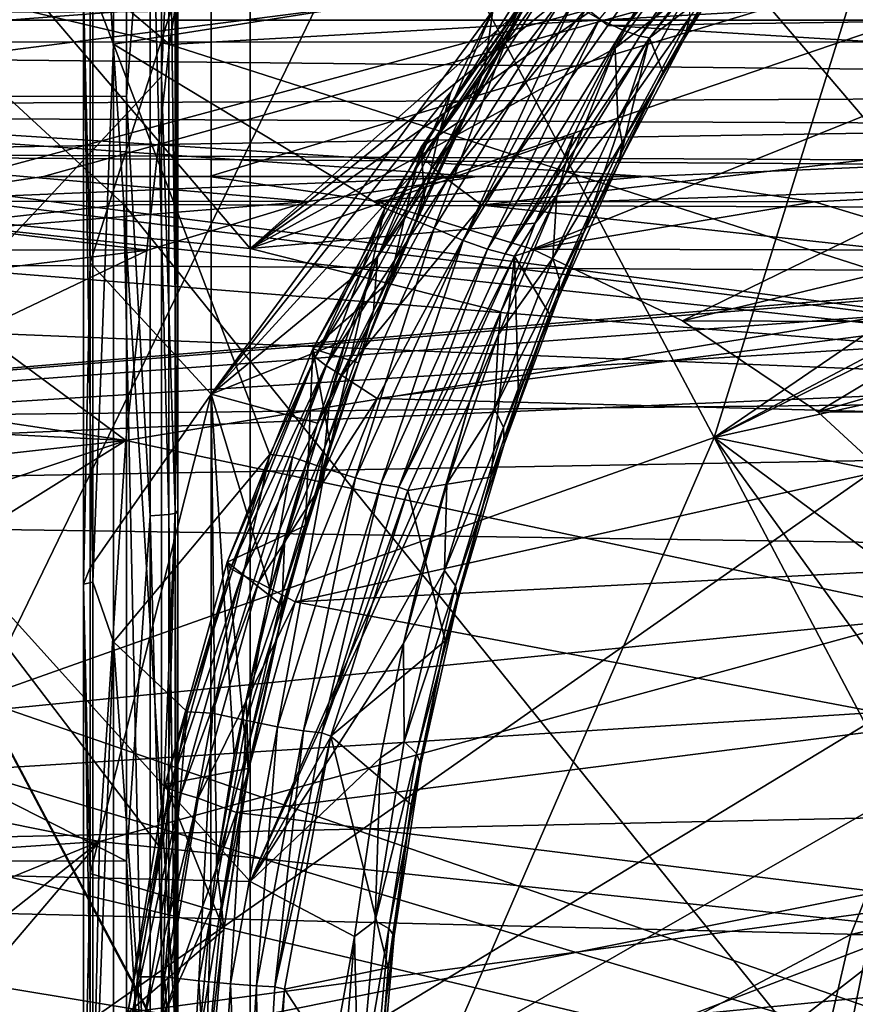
# Model space of a CAD drawing. Header units: metres. Extents: x -150 to 146, y -127 to 82.
# Tile 250 of 382: x 133.03 to 134.66, y 0.47 to 2.4. Entities that reach past the tile are written whole.
import ezdxf

# ---------------------------------------------------------------- set-up
doc = ezdxf.new("R2010")
doc.units = ezdxf.units.M
doc.layers.add('solid_ELLA_AP_WANNE_SW0001', color=7, linetype='CONTINUOUS')

msp = doc.modelspace()

# ---------------------------------------------------------------- linework, layer by layer
at = {"layer": 'solid_ELLA_AP_WANNE_SW0001'}
for points in [[(131.434616, 3.697366, 21.343824), (133.096268, 4.063684, 20.210827), (133.229965, 2.038645, 20.421442)], [(133.096268, 4.063684, 20.210827), (134.695877, 4.053926, 18.993496), (134.829865, 2.03381, 19.204546)], [(133.229965, 2.038645, 20.421442), (133.096268, 4.063684, 20.210827), (134.829865, 2.03381, 19.204546)], [(132.264755, 2.370096, -17.828554), (131.562576, 3.695114, -18.151047), (133.129791, 3.954199, -16.801424)], [(132.264755, 2.370096, -17.828554), (133.129791, 3.954199, -16.801424), (133.765945, 2.753757, -16.449776)], [(129.853088, 3.858704, 22.674004), (129.853088, 1.936225, 22.918356), (143.680511, 3.711792, 22.698515)], [(130.281006, 3.742246, 16.565437), (133.235184, 3.730802, 16.515158), (130.281006, 2.257224, 16.832203)], [(130.281006, 2.257224, 16.832203), (133.235184, 3.730802, 16.515158), (133.235184, 2.250325, 16.781101)], [(133.281891, 2.847099, 16.701038), (133.235184, 2.250325, 16.781101), (133.235184, 3.730802, 16.515158)], [(129.853088, 1.936225, 22.918356), (143.680511, 1.86187, 22.924517), (143.680511, 3.711792, 22.698515)], [(131.545151, 1.853793, 21.517935), (131.434616, 3.697366, 21.343824), (133.229965, 2.038645, 20.421442)], [(133.319977, 2.35221, -20.324377), (131.784515, 3.652498, -21.143141), (131.64502, 2.749686, -21.362877)], [(133.319977, 2.35221, -20.324377), (133.439011, 3.11209, -20.136883), (131.784515, 3.652498, -21.143141)], [(132.015564, 2.840311, 17.958), (132.667877, 1.609395, 17.58305), (133.303772, 3.624611, 16.717237)], [(132.667877, 1.609395, 17.58305), (133.303772, 2.289764, 16.951723), (133.303772, 3.624611, 16.717237)], [(133.33075, 2.867922, 16.823189), (133.303772, 3.624611, 16.717237), (133.303772, 2.289764, 16.951723)], [(133.209961, 3.501544, -11.757938), (133.209961, 2.352619, -12.040561), (133.169708, 2.45869, -12.002542)], [(134.026596, 2.482006, -12.029112), (133.209961, 2.352619, -12.040561), (133.209961, 3.501544, -11.757938)], [(134.386536, 1.582664, -15.988468), (133.765945, 2.753757, -16.449776), (134.971588, 3.461961, -15.051627)], [(134.386536, 1.582664, -15.988468), (134.971588, 3.461961, -15.051627), (135.544739, 2.37345, -14.59583)], [(133.4776, 1.952715, -13.979108), (132.246765, 3.395717, -14.981958), (132.246765, 2.076264, -15.221008)], [(133.4776, 1.952715, -13.979108), (133.4776, 3.177423, -13.752546), (132.246765, 3.395717, -14.981958)], [(129.853088, 2.465188, -22.867506), (136.109146, 3.355218, -22.753956), (136.04567, 1.661053, -22.939941)], [(132.747726, 2.045075, -8.622144), (129.74968, 3.019503, -8.517437), (137.345688, 3.284823, -8.782707)], [(133.072754, 2.093714, -8.633493), (132.747726, 2.045075, -8.622144), (137.345688, 3.284823, -8.782707)], [(133.397171, 2.093745, -8.644823), (133.072754, 2.093714, -8.633493), (137.345688, 3.284823, -8.782707)], [(133.722153, 2.045167, -8.656171), (133.397171, 2.093745, -8.644823), (137.345688, 3.284823, -8.782707)], [(134.031174, 1.95116, -8.666963), (133.722153, 2.045167, -8.656171), (137.345688, 3.284823, -8.782707)], [(134.324738, 1.810911, -8.677214), (134.031174, 1.95116, -8.666963), (137.345688, 3.284823, -8.782707)], [(134.589722, 1.632701, -8.686467), (134.324738, 1.810911, -8.677214), (137.345688, 3.284823, -8.782707)], [(134.825165, 1.415916, -8.69469), (134.589722, 1.632701, -8.686467), (137.345688, 3.284823, -8.782707)], [(134.485519, 2.843985, -12.600792), (133.4776, 3.177423, -13.752546), (133.4776, 1.952715, -13.979108)], [(134.981201, 2.447114, -19.029825), (133.439011, 3.11209, -20.136883), (133.319977, 2.35221, -20.324377)], [(133.33075, 1.439087, 17.005106), (133.33075, 2.867922, 16.823189), (133.303772, 2.289764, 16.951723)], [(133.336044, 2.859886, 16.776051), (133.336044, 1.435054, 16.95746), (133.318405, 2.852365, 16.73193)], [(133.336044, 2.859886, 16.776051), (133.33075, 2.867922, 16.823189), (133.33075, 1.439087, 17.005106)], [(133.336044, 2.859886, 16.776051), (133.33075, 1.439087, 17.005106), (133.336044, 1.435054, 16.95746)], [(133.281891, 2.847099, 16.701038), (133.281891, 1.428638, 16.881638), (133.235184, 2.250325, 16.781101)], [(133.318405, 2.852365, 16.73193), (133.318405, 1.43128, 16.912863), (133.281891, 2.847099, 16.701038)], [(133.318405, 1.43128, 16.912863), (133.281891, 1.428638, 16.881638), (133.281891, 2.847099, 16.701038)], [(133.336044, 1.435054, 16.95746), (133.318405, 1.43128, 16.912863), (133.318405, 2.852365, 16.73193)], [(134.380051, 2.680421, -12.773605), (134.485519, 2.843985, -12.600792), (133.4776, 1.952715, -13.979108)], [(129.749863, 2.152398, 7.751781), (137.945999, 2.776577, 7.811325), (129.749847, 2.827663, 7.472099)], [(134.207596, 2.380337, -12.152621), (134.162247, 2.402077, -12.098369), (134.488693, 2.7946, -12.020749)], [(134.207596, 2.380337, -12.152621), (134.488693, 2.7946, -12.020749), (134.521759, 2.773902, -12.064518)], [(129.749863, 2.152398, 7.751781), (137.915054, 2.10947, 8.067254), (137.945999, 2.776577, 7.811325)], [(134.521759, 2.773902, -12.064518), (134.240967, 2.368768, -12.215384), (134.207596, 2.380337, -12.152621)], [(134.555832, 2.757611, -12.132016), (134.240967, 2.368768, -12.215384), (134.521759, 2.773902, -12.064518)], [(133.23439, 1.576813, -20.459192), (131.64502, 2.749686, -21.362877), (131.547623, 1.829788, -21.518869)], [(133.23439, 1.576813, -20.459192), (133.319977, 2.35221, -20.324377), (131.64502, 2.749686, -21.362877)], [(132.95192, 1.073385, -17.382395), (132.264755, 2.370096, -17.828554), (133.765945, 2.753757, -16.449776)], [(132.95192, 1.073385, -17.382395), (133.765945, 2.753757, -16.449776), (134.386536, 1.582664, -15.988468)], [(134.259918, 2.365637, -12.280781), (134.240967, 2.368768, -12.215384), (134.555832, 2.757611, -12.132016)], [(134.259918, 2.365637, -12.280781), (134.555832, 2.757611, -12.132016), (134.575195, 2.754449, -12.197409)], [(134.375092, 2.452756, -12.555385), (134.259918, 2.365637, -12.280781), (134.575195, 2.754449, -12.197409)], [(133.164124, 1.924301, -12.017723), (133.401169, 1.667079, -11.750332), (133.401169, 2.664879, -11.564941)], [(133.164124, 2.516111, -11.907887), (133.164124, 1.924301, -12.017723), (133.401169, 2.664879, -11.564941)], [(133.953018, 2.419044, -10.845099), (133.401169, 2.664879, -11.564941), (133.401169, 1.667079, -11.750332)], [(134.282578, 2.51392, -12.931643), (134.380051, 2.680421, -12.773605), (133.4776, 1.952715, -13.979108)], [(134.464798, 2.586766, -12.496981), (134.328354, 2.363393, -12.734009), (134.375092, 2.452756, -12.555385)], [(134.339783, 2.406912, -12.788673), (134.328354, 2.363393, -12.734009), (134.464798, 2.586766, -12.496981)], [(134.337006, 2.542053, -12.851449), (134.282578, 2.51392, -12.931643), (134.192932, 2.345035, -13.07563)], [(134.337006, 2.542053, -12.851449), (134.192932, 2.345035, -13.07563), (134.335663, 2.456555, -12.840404)], [(133.151138, 2.450779, -11.963922), (133.164124, 1.924301, -12.017723), (133.164124, 2.516111, -11.907887)], [(134.192932, 2.345035, -13.07563), (134.282578, 2.51392, -12.931643), (133.4776, 1.952715, -13.979108)], [(133.812622, 2.151028, -10.590143), (134.066467, 2.517638, -10.508804), (133.894531, 2.20575, -10.849988)], [(134.062073, 2.50792, -10.455055), (134.066467, 2.517638, -10.508804), (133.812622, 2.151028, -10.590143)], [(134.062073, 2.50792, -10.455055), (133.812622, 2.151028, -10.590143), (133.81543, 2.131884, -10.505804)], [(134.073547, 2.486944, -10.405836), (134.062073, 2.50792, -10.455055), (133.81543, 2.131884, -10.505804)], [(133.894531, 2.20575, -10.849988), (134.066467, 2.517638, -10.508804), (133.976852, 2.36272, -10.687787)], [(133.937637, 2.306283, -10.864376), (134.012177, 2.421009, -10.679218), (134.056442, 2.515731, -10.634936)], [(133.937637, 2.306283, -10.864376), (134.056442, 2.515731, -10.634936), (133.953018, 2.419044, -10.845099)], [(133.976852, 2.36272, -10.687787), (134.066467, 2.517638, -10.508804), (134.012177, 2.421009, -10.679218)], [(141.452621, 2.355547, 4.364197), (129.550003, 2.35829, 4.36351), (129.550003, 2.499443, 4.35)], [(141.5177, 2.401765, 4.35647), (141.452621, 2.355547, 4.364197), (129.550003, 2.499443, 4.35)], [(141.452621, 2.454566, -5.388501), (129.547379, 2.481908, -5.488863), (129.547379, 2.4, -5.498093)], [(134.026596, 2.482006, -12.029112), (133.741379, 2.031714, -12.108252), (133.209961, 2.352619, -12.040561)], [(133.838028, 1.992335, -12.136217), (133.741379, 2.031714, -12.108252), (134.026596, 2.482006, -12.029112)], [(134.073547, 2.486944, -10.405836), (133.81543, 2.131884, -10.505804), (133.834793, 2.11197, -10.466761)], [(134.099228, 2.457605, -10.36774), (134.073547, 2.486944, -10.405836), (133.834793, 2.11197, -10.466761)], [(134.108612, 2.432378, -12.057847), (133.838028, 1.992335, -12.136217), (134.026596, 2.482006, -12.029112)], [(134.135895, 2.423587, -10.345551), (134.178665, 2.389465, -10.342405), (134.238586, 2.474932, -10.321211)], [(136.293808, 2.419014, -10.297612), (134.238586, 2.474932, -10.321211), (134.178665, 2.389465, -10.342405)], [(141.452621, 2.454566, -5.388501), (129.547379, 2.4, -5.498093), (141.452621, 2.4, -5.394197)], [(130.206863, 2.381775, -22.87612), (129.853088, 2.465188, -22.867506), (136.04567, 1.661053, -22.939941)], [(133.169708, 2.45869, -12.002542), (133.169708, 1.298964, -12.182728), (133.151138, 2.450779, -11.963922)], [(133.151138, 2.450779, -11.963922), (133.151138, 1.294785, -12.143528), (133.164124, 1.924301, -12.017723)], [(133.169708, 1.298964, -12.182728), (133.151138, 1.294785, -12.143528), (133.151138, 2.450779, -11.963922)], [(133.209961, 2.352619, -12.040561), (133.169708, 1.298964, -12.182728), (133.169708, 2.45869, -12.002542)], [(134.099228, 2.457605, -10.36774), (133.834793, 2.11197, -10.466761), (133.864532, 2.087881, -10.43813)], [(134.135895, 2.423587, -10.345551), (134.099228, 2.457605, -10.36774), (133.864532, 2.087881, -10.43813)], [(134.192932, 2.345035, -13.07563), (134.198074, 2.206426, -13.065454), (134.335663, 2.456555, -12.840404)], [(134.335663, 2.456555, -12.840404), (134.198074, 2.206426, -13.065454), (134.339783, 2.406912, -12.788673)], [(134.375092, 2.452756, -12.555385), (134.286407, 2.297799, -12.711325), (134.259918, 2.365637, -12.280781)], [(134.328354, 2.363393, -12.734009), (134.286407, 2.297799, -12.711325), (134.375092, 2.452756, -12.555385)], [(134.890121, 1.848847, -19.173313), (134.981201, 2.447114, -19.029825), (133.319977, 2.35221, -20.324377)], [(134.108612, 2.432378, -12.057847), (133.895096, 1.968094, -12.176131), (133.838028, 1.992335, -12.136217)], [(134.108612, 2.432378, -12.057847), (134.162247, 2.402077, -12.098369), (133.895096, 1.968094, -12.176131)], [(133.870697, 2.259145, -10.999794), (133.953018, 2.419044, -10.845099), (133.401169, 1.667079, -11.750332)], [(133.953018, 2.419044, -10.845099), (133.870697, 2.259145, -10.999794), (133.848099, 2.177873, -11.04599)], [(133.937637, 2.306283, -10.864376), (133.953018, 2.419044, -10.845099), (133.848099, 2.177873, -11.04599)], [(134.135895, 2.423587, -10.345551), (133.864532, 2.087881, -10.43813), (133.931915, 2.037251, -10.421898)], [(133.976852, 2.36272, -10.687787), (134.012177, 2.421009, -10.679218), (133.901596, 2.214927, -10.894689)], [(133.937637, 2.306283, -10.864376), (133.901596, 2.214927, -10.894689), (134.012177, 2.421009, -10.679218)], [(134.135895, 2.423587, -10.345551), (133.931915, 2.037251, -10.421898), (134.178665, 2.389465, -10.342405)], [(135.977875, 2.279217, -10.335101), (136.293808, 2.419014, -10.297612), (134.178665, 2.389465, -10.342405)], [(129.547379, 2.4, -5.498093), (132.979752, 1.807849, -5.468139), (133.277557, 1.949453, -5.465539)], [(129.547379, 2.4, -5.498093), (133.277557, 1.949453, -5.465539), (133.59166, 2.04443, -5.462799)], [(129.547379, 2.4, -5.498093), (133.59166, 2.04443, -5.462799), (133.922516, 2.093649, -5.459911)], [(129.547379, 2.4, -5.498093), (133.922516, 2.093649, -5.459911), (134.252777, 2.093611, -5.457029)], [(141.452621, 2.4, -5.394197), (129.547379, 2.4, -5.498093), (134.252777, 2.093611, -5.457029)], [(133.942886, 1.951026, -12.229948), (133.895096, 1.968094, -12.176131), (134.162247, 2.402077, -12.098369)], [(134.207596, 2.380337, -12.152621), (133.942886, 1.951026, -12.229948), (134.162247, 2.402077, -12.098369)], [(134.198074, 2.206426, -13.065454), (134.206848, 2.160238, -13.011167), (134.339783, 2.406912, -12.788673)], [(134.339783, 2.406912, -12.788673), (134.206848, 2.160238, -13.011167), (134.328354, 2.363393, -12.734009)], [(141.452621, 2.4, -5.394197), (134.252777, 2.093611, -5.457029), (134.583664, 2.044314, -5.454142)], [(141.452621, 2.4, -5.394197), (134.583664, 2.044314, -5.454142), (134.897781, 1.949247, -5.4514)], [(130.54245, 2.251157, -22.889566), (130.206863, 2.381775, -22.87612), (136.04567, 1.661053, -22.939941)], [(135.977875, 2.279217, -10.335101), (134.178665, 2.389465, -10.342405), (133.931915, 2.037251, -10.421898)], [(134.207596, 2.380337, -12.152621), (133.977554, 1.942381, -12.292477), (133.942886, 1.951026, -12.229948)], [(134.207596, 2.380337, -12.152621), (134.240967, 2.368768, -12.215384), (133.977554, 1.942381, -12.292477)], [(135.42395, 2.130533, -14.777455), (134.386536, 1.582664, -15.988468), (135.544739, 2.37345, -14.59583)], [(129.550003, 2.35829, 4.36351), (141.452621, 2.355547, 4.364197), (138.599472, 2.263044, 4.389096)], [(129.550003, 2.35829, 4.36351), (138.599472, 2.263044, 4.389096), (129.550003, 2.22222, 4.403337)], [(133.894531, 2.20575, -10.849988), (133.976852, 2.36272, -10.687787), (133.901596, 2.214927, -10.894689)], [(134.259918, 2.365637, -12.280781), (133.977554, 1.942381, -12.292477), (134.240967, 2.368768, -12.215384)], [(134.259918, 2.365637, -12.280781), (133.995468, 1.937628, -12.358246), (133.977554, 1.942381, -12.292477)], [(134.131058, 1.982888, -12.980704), (133.995468, 1.937628, -12.358246), (134.259918, 2.365637, -12.280781)], [(134.205124, 2.140994, -12.852851), (134.131058, 1.982888, -12.980704), (134.259918, 2.365637, -12.280781)], [(134.328354, 2.363393, -12.734009), (134.199799, 2.119347, -12.9538), (134.286407, 2.297799, -12.711325)], [(134.206848, 2.160238, -13.011167), (134.199799, 2.119347, -12.9538), (134.328354, 2.363393, -12.734009)], [(134.286407, 2.297799, -12.711325), (134.205124, 2.140994, -12.852851), (134.259918, 2.365637, -12.280781)], [(133.209961, 2.352619, -12.040561), (133.209961, 1.181811, -12.211193), (133.169708, 1.298964, -12.182728)], [(133.516251, 1.549252, -12.175424), (133.209961, 1.181811, -12.211193), (133.209961, 2.352619, -12.040561)], [(133.741379, 2.031714, -12.108252), (133.516251, 1.549252, -12.175424), (133.209961, 2.352619, -12.040561)], [(134.890121, 1.848847, -19.173313), (133.319977, 2.35221, -20.324377), (133.23439, 1.576813, -20.459192)], [(134.110916, 2.174274, -13.206241), (134.192932, 2.345035, -13.07563), (133.4776, 1.952715, -13.979108)], [(134.192932, 2.345035, -13.07563), (134.110916, 2.174274, -13.206241), (134.078415, 2.05697, -13.263132)], [(134.192932, 2.345035, -13.07563), (134.078415, 2.05697, -13.263132), (134.198074, 2.206426, -13.065454)], [(133.824692, 2.077987, -11.078466), (133.901596, 2.214927, -10.894689), (133.937637, 2.306283, -10.864376)], [(133.824692, 2.077987, -11.078466), (133.937637, 2.306283, -10.864376), (133.848099, 2.177873, -11.04599)], [(134.199799, 2.119347, -12.9538), (134.205124, 2.140994, -12.852851), (134.286407, 2.297799, -12.711325)], [(132.667877, 1.609395, 17.58305), (133.303772, 0.775004, 17.088108), (133.303772, 2.289764, 16.951723)], [(133.33075, 1.439087, 17.005106), (133.303772, 2.289764, 16.951723), (133.303772, 0.775004, 17.088108)], [(135.682663, 2.097249, -10.378815), (135.977875, 2.279217, -10.335101), (133.931915, 2.037251, -10.421898)], [(129.550003, 2.22222, 4.403337), (138.599472, 2.263044, 4.389096), (135.663727, 2.194421, 4.414716)], [(130.281006, 2.257224, 16.832203), (133.235184, 2.250325, 16.781101), (133.235184, 0.752087, 16.914598)], [(130.281006, 2.257224, 16.832203), (133.235184, 0.752087, 16.914598), (130.281006, 0.754213, 16.966122)], [(133.795425, 2.097912, -11.139681), (133.870697, 2.259145, -10.999794), (133.401169, 1.667079, -11.750332)], [(133.848099, 2.177873, -11.04599), (133.870697, 2.259145, -10.999794), (133.795425, 2.097912, -11.139681)], [(130.853592, 2.076499, -22.90617), (130.54245, 2.251157, -22.889566), (136.04567, 1.661053, -22.939941)], [(133.281891, 1.428638, 16.881638), (133.235184, 0.752087, 16.914598), (133.235184, 2.250325, 16.781101)], [(129.550003, 2.22222, 4.403337), (135.663727, 2.194421, 4.414716), (129.549347, 2.096067, 4.468075)], [(133.819366, 2.047436, -10.996264), (133.901596, 2.214927, -10.894689), (133.796936, 1.991593, -11.095181)], [(133.824692, 2.077987, -11.078466), (133.796936, 1.991593, -11.095181), (133.901596, 2.214927, -10.894689)], [(133.812622, 2.151028, -10.590143), (133.894531, 2.20575, -10.849988), (133.819366, 2.047436, -10.996264)], [(133.819366, 2.047436, -10.996264), (133.894531, 2.20575, -10.849988), (133.901596, 2.214927, -10.894689)], [(134.198074, 2.206426, -13.065454), (134.070831, 1.93369, -13.27033), (134.206848, 2.160238, -13.011167)], [(134.078415, 2.05697, -13.263132), (134.070831, 1.93369, -13.27033), (134.198074, 2.206426, -13.065454)], [(135.663727, 2.194421, 4.414716), (134.927994, 1.168254, 4.421136), (129.549347, -2.096067, 4.468075)], [(129.549347, 2.096067, 4.468075), (135.663727, 2.194421, 4.414716), (129.549347, -2.096067, 4.468075)], [(134.036346, 2.002086, -13.324109), (134.110916, 2.174274, -13.206241), (133.4776, 1.952715, -13.979108)], [(133.848099, 2.177873, -11.04599), (133.795425, 2.097912, -11.139681), (133.726974, 1.935784, -11.26561)], [(133.824692, 2.077987, -11.078466), (133.848099, 2.177873, -11.04599), (133.726974, 1.935784, -11.26561)], [(134.078415, 2.05697, -13.263132), (134.110916, 2.174274, -13.206241), (134.036346, 2.002086, -13.324109)], [(129.749847, 1.450099, 7.954088), (137.608948, 2.097749, 8.059732), (129.749863, 2.152398, 7.751781)], [(129.749863, 2.152398, 7.751781), (137.608948, 2.097749, 8.059732), (137.915054, 2.10947, 8.067254)], [(133.60054, 1.756209, -10.662588), (133.812622, 2.151028, -10.590143), (133.751205, 1.888353, -11.12752)], [(133.81543, 2.131884, -10.505804), (133.812622, 2.151028, -10.590143), (133.60054, 1.756209, -10.662588)], [(133.812622, 2.151028, -10.590143), (133.819366, 2.047436, -10.996264), (133.751205, 1.888353, -11.12752)], [(134.070831, 1.93369, -13.27033), (134.084106, 1.891841, -13.213501), (134.206848, 2.160238, -13.011167)], [(134.206848, 2.160238, -13.011167), (134.084106, 1.891841, -13.213501), (134.199799, 2.119347, -12.9538)], [(133.81543, 2.131884, -10.505804), (133.60054, 1.756209, -10.662588), (133.605362, 1.739921, -10.578511)], [(133.834793, 2.11197, -10.466761), (133.81543, 2.131884, -10.505804), (133.605362, 1.739921, -10.578511)], [(134.199799, 2.119347, -12.9538), (134.131058, 1.982888, -12.980704), (134.205124, 2.140994, -12.852851)], [(135.42395, 2.130533, -14.777455), (135.402115, 2.082477, -14.810118), (134.386536, 1.582664, -15.988468)], [(133.834793, 2.11197, -10.466761), (133.605362, 1.739921, -10.578511), (133.626282, 1.723626, -10.539453)], [(133.864532, 2.087881, -10.43813), (133.834793, 2.11197, -10.466761), (133.626282, 1.723626, -10.539453)], [(134.199799, 2.119347, -12.9538), (134.081345, 1.854459, -13.153436), (134.131058, 1.982888, -12.980704)], [(134.084106, 1.891841, -13.213501), (134.081345, 1.854459, -13.153436), (134.199799, 2.119347, -12.9538)], [(129.749847, 1.450099, 7.954088), (137.311661, 2.064527, 8.059623), (137.608948, 2.097749, 8.059732)], [(133.922516, 2.093649, -5.459911), (132.747726, 2.045075, -8.622144), (133.072754, 2.093714, -8.633493)], [(133.922516, 2.093649, -5.459911), (133.59166, 2.04443, -5.462799), (132.747726, 2.045075, -8.622144)], [(133.922516, 2.093649, -5.459911), (133.072754, 2.093714, -8.633493), (133.397171, 2.093745, -8.644823)], [(134.252777, 2.093611, -5.457029), (133.397171, 2.093745, -8.644823), (133.722153, 2.045167, -8.656171)], [(134.252777, 2.093611, -5.457029), (133.922516, 2.093649, -5.459911), (133.397171, 2.093745, -8.644823)], [(133.726974, 1.935784, -11.26561), (133.795425, 2.097912, -11.139681), (133.401169, 1.667079, -11.750332)], [(133.864532, 2.087881, -10.43813), (133.626282, 1.723626, -10.539453), (133.657623, 1.704141, -10.510393)], [(133.931915, 2.037251, -10.421898), (133.864532, 2.087881, -10.43813), (133.657623, 1.704141, -10.510393)], [(134.583664, 2.044314, -5.454142), (134.252777, 2.093611, -5.457029), (133.722153, 2.045167, -8.656171)], [(135.414856, 1.876168, -10.425797), (135.682663, 2.097249, -10.378815), (133.931915, 2.037251, -10.421898)], [(129.749847, 1.450099, 7.954088), (137.028503, 1.993252, 8.071818), (137.311661, 2.064527, 8.059623)], [(131.135132, 1.861417, -22.924553), (130.853592, 2.076499, -22.90617), (136.04567, 1.661053, -22.939941)], [(133.4776, 0.712803, -14.096825), (132.246765, 2.076264, -15.221008), (132.246765, 0.740991, -15.344083)], [(133.4776, 0.712803, -14.096825), (133.4776, 1.952715, -13.979108), (132.246765, 2.076264, -15.221008)], [(133.719498, 1.830387, -11.274527), (133.796936, 1.991593, -11.095181), (133.824692, 2.077987, -11.078466)], [(133.719498, 1.830387, -11.274527), (133.824692, 2.077987, -11.078466), (133.726974, 1.935784, -11.26561)], [(135.402115, 2.082477, -14.810118), (135.278931, 1.779871, -14.993266), (134.386536, 1.582664, -15.988468)], [(133.59166, 2.04443, -5.462799), (132.438675, 1.950989, -8.611351), (132.747726, 2.045075, -8.622144)], [(134.583664, 2.044314, -5.454142), (133.722153, 2.045167, -8.656171), (134.031174, 1.95116, -8.666963)], [(133.751205, 1.888353, -11.12752), (133.819366, 2.047436, -10.996264), (133.796936, 1.991593, -11.095181)], [(134.078415, 2.05697, -13.263132), (133.968994, 1.828853, -13.429847), (133.964233, 1.784123, -13.440956)], [(134.078415, 2.05697, -13.263132), (133.964233, 1.784123, -13.440956), (134.070831, 1.93369, -13.27033)], [(134.078415, 2.05697, -13.263132), (134.036346, 2.002086, -13.324109), (133.968994, 1.828853, -13.429847)], [(131.545151, 1.853793, 21.517935), (133.229965, 2.038645, 20.421442), (133.274628, 0, 20.491804)], [(133.59166, 2.04443, -5.462799), (133.277557, 1.949453, -5.465539), (132.438675, 1.950989, -8.611351)], [(133.229965, 2.038645, 20.421442), (134.874619, 0, 19.275055), (133.357788, 0, 20.433434)], [(133.229965, 2.038645, 20.421442), (134.829865, 2.03381, 19.204546), (134.874619, 0, 19.275055)], [(133.229965, 2.038645, 20.421442), (133.357788, 0, 20.433434), (133.274628, 0, 20.491804)], [(133.560501, 1.543607, -12.180131), (133.516251, 1.549252, -12.175424), (133.741379, 2.031714, -12.108252)], [(133.624496, 1.521748, -12.202888), (133.560501, 1.543607, -12.180131), (133.741379, 2.031714, -12.108252)], [(133.838028, 1.992335, -12.136217), (133.624496, 1.521748, -12.202888), (133.741379, 2.031714, -12.108252)], [(133.931915, 2.037251, -10.421898), (133.657623, 1.704141, -10.510393), (133.726883, 1.658811, -10.492412)], [(135.414856, 1.876168, -10.425797), (133.931915, 2.037251, -10.421898), (133.726883, 1.658811, -10.492412)], [(134.897781, 1.949247, -5.4514), (134.583664, 2.044314, -5.454142), (134.031174, 1.95116, -8.666963)], [(129.749847, 1.450099, 7.954088), (136.761444, 1.885427, 8.094147), (137.028503, 1.993252, 8.071818)], [(133.968994, 1.828853, -13.429847), (134.036346, 2.002086, -13.324109), (133.4776, 1.952715, -13.979108)], [(133.838028, 1.992335, -12.136217), (133.684067, 1.503617, -12.242376), (133.624496, 1.521748, -12.202888)], [(133.838028, 1.992335, -12.136217), (133.895096, 1.968094, -12.176131), (133.684067, 1.503617, -12.242376)], [(133.751205, 1.888353, -11.12752), (133.796936, 1.991593, -11.095181), (133.689774, 1.728934, -11.244675)], [(133.719498, 1.830387, -11.274527), (133.689774, 1.728934, -11.244675), (133.796936, 1.991593, -11.095181)], [(133.733551, 1.491075, -12.295918), (133.684067, 1.503617, -12.242376), (133.895096, 1.968094, -12.176131)], [(133.942886, 1.951026, -12.229948), (133.733551, 1.491075, -12.295918), (133.895096, 1.968094, -12.176131)], [(134.131058, 1.982888, -12.980704), (134.06395, 1.823895, -13.095639), (133.995468, 1.937628, -12.358246)], [(134.081345, 1.854459, -13.153436), (134.06395, 1.823895, -13.095639), (134.131058, 1.982888, -12.980704)], [(133.277557, 1.949453, -5.465539), (132.145081, 1.810636, -8.601098), (132.438675, 1.950989, -8.611351)], [(133.277557, 1.949453, -5.465539), (132.979752, 1.807849, -5.468139), (132.145081, 1.810636, -8.601098)], [(133.968994, 1.828853, -13.429847), (133.4776, 1.952715, -13.979108), (133.4776, 0.712803, -14.096825)], [(133.942886, 1.951026, -12.229948), (133.768951, 1.485025, -12.358341), (133.733551, 1.491075, -12.295918)], [(133.942886, 1.951026, -12.229948), (133.977554, 1.942381, -12.292477), (133.768951, 1.485025, -12.358341)], [(134.897781, 1.949247, -5.4514), (134.031174, 1.95116, -8.666963), (134.324738, 1.810911, -8.677214)], [(135.195618, 1.807533, -5.448801), (134.897781, 1.949247, -5.4514), (134.324738, 1.810911, -8.677214)], [(129.853088, 1.936225, 22.918356), (129.853088, 0, 23), (143.680511, 1.86187, 22.924517)], [(133.665115, 1.7731, -11.378402), (133.726974, 1.935784, -11.26561), (133.401169, 1.667079, -11.750332)], [(133.726974, 1.935784, -11.26561), (133.665115, 1.7731, -11.378402), (133.634567, 1.662572, -11.436419)], [(133.719498, 1.830387, -11.274527), (133.726974, 1.935784, -11.26561), (133.634567, 1.662572, -11.436419)], [(133.995468, 1.937628, -12.358246), (133.768951, 1.485025, -12.358341), (133.977554, 1.942381, -12.292477)], [(133.995468, 1.937628, -12.358246), (133.786453, 1.478626, -12.424284), (133.768951, 1.485025, -12.358341)], [(133.94957, 1.504429, -13.289629), (133.786453, 1.478626, -12.424284), (133.995468, 1.937628, -12.358246)], [(134.00354, 1.664335, -13.198386), (133.94957, 1.504429, -13.289629), (133.995468, 1.937628, -12.358246)], [(134.070831, 1.93369, -13.27033), (133.956635, 1.63857, -13.451604), (134.084106, 1.891841, -13.213501)], [(133.964233, 1.784123, -13.440956), (133.956635, 1.63857, -13.451604), (134.070831, 1.93369, -13.27033)], [(134.06395, 1.823895, -13.095639), (134.00354, 1.664335, -13.198386), (133.995468, 1.937628, -12.358246)], [(133.151138, 1.294785, -12.143528), (133.164124, 1.327785, -12.098165), (133.164124, 1.924301, -12.017723)], [(133.164124, 1.924301, -12.017723), (133.164124, 1.327785, -12.098165), (133.401169, 1.667079, -11.750332)], [(133.956635, 1.63857, -13.451604), (133.974152, 1.602007, -13.392326), (134.084106, 1.891841, -13.213501)], [(134.084106, 1.891841, -13.213501), (133.974152, 1.602007, -13.392326), (134.081345, 1.854459, -13.153436)], [(129.749847, 1.450099, 7.954088), (136.513123, 1.742094, 8.125223), (136.761444, 1.885427, 8.094147)], [(133.60054, 1.756209, -10.662588), (133.751205, 1.888353, -11.12752), (133.689774, 1.728934, -11.244675)], [(135.17955, 1.619971, -10.472821), (135.414856, 1.876168, -10.425797), (133.726883, 1.658811, -10.492412)], [(129.853088, 0, 23), (143.680511, 0, 23), (143.680511, 1.86187, 22.924517)], [(131.382202, 1.610128, -22.943607), (131.135132, 1.861417, -22.924553), (136.04567, 1.661053, -22.939941)], [(131.545151, 1.853793, 21.517935), (133.274628, 0, 20.491804), (131.62674, 0, 21.549866)], [(133.974152, 1.602007, -13.392326), (133.975433, 1.569088, -13.329657), (134.081345, 1.854459, -13.153436)], [(134.081345, 1.854459, -13.153436), (133.975433, 1.569088, -13.329657), (134.06395, 1.823895, -13.095639)], [(134.824646, 1.239023, -19.276449), (134.890121, 1.848847, -19.173313), (133.23439, 1.576813, -20.459192)], [(133.23439, 1.576813, -20.459192), (131.547623, 1.829788, -21.518869), (131.755554, 1.652294, -21.409922)], [(133.90863, 1.654856, -13.524041), (133.968994, 1.828853, -13.429847), (133.4776, 0.712803, -14.096825)], [(133.624222, 1.563466, -11.449465), (133.689774, 1.728934, -11.244675), (133.719498, 1.830387, -11.274527)], [(133.624222, 1.563466, -11.449465), (133.719498, 1.830387, -11.274527), (133.634567, 1.662572, -11.436419)], [(133.964233, 1.784123, -13.440956), (133.968994, 1.828853, -13.429847), (133.90863, 1.654856, -13.524041)], [(133.975433, 1.569088, -13.329657), (134.00354, 1.664335, -13.198386), (134.06395, 1.823895, -13.095639)], [(135.195618, 1.807533, -5.448801), (134.324738, 1.810911, -8.677214), (134.589722, 1.632701, -8.686467)], [(135.463776, 1.628124, -5.446461), (135.195618, 1.807533, -5.448801), (134.589722, 1.632701, -8.686467)], [(133.964233, 1.784123, -13.440956), (133.90863, 1.654856, -13.524041), (133.863327, 1.491658, -13.596177)], [(133.964233, 1.784123, -13.440956), (133.863327, 1.491658, -13.596177), (133.956635, 1.63857, -13.451604)], [(135.278931, 1.779871, -14.993266), (135.163467, 1.425822, -15.163314), (134.386536, 1.582664, -15.988468)], [(133.609604, 1.610126, -11.478818), (133.665115, 1.7731, -11.378402), (133.401169, 1.667079, -11.750332)], [(133.432846, 1.338446, -10.722702), (133.60054, 1.756209, -10.662588), (133.586014, 1.410176, -11.440215)], [(133.605362, 1.739921, -10.578511), (133.60054, 1.756209, -10.662588), (133.432846, 1.338446, -10.722702)], [(133.60054, 1.756209, -10.662588), (133.634811, 1.569483, -11.348624), (133.586014, 1.410176, -11.440215)], [(133.60054, 1.756209, -10.662588), (133.689774, 1.728934, -11.244675), (133.634811, 1.569483, -11.348624)], [(133.634567, 1.662572, -11.436419), (133.665115, 1.7731, -11.378402), (133.609604, 1.610126, -11.478818)], [(129.749847, 1.450099, 7.954088), (136.287521, 1.565254, 8.161646), (136.513123, 1.742094, 8.125223)], [(133.605362, 1.739921, -10.578511), (133.432846, 1.338446, -10.722702), (133.439468, 1.325632, -10.638816)], [(133.626282, 1.723626, -10.539453), (133.605362, 1.739921, -10.578511), (133.439468, 1.325632, -10.638816)], [(133.626282, 1.723626, -10.539453), (133.439468, 1.325632, -10.638816), (133.461639, 1.313194, -10.599744)], [(133.657623, 1.704141, -10.510393), (133.626282, 1.723626, -10.539453), (133.461639, 1.313194, -10.599744)], [(133.624222, 1.563466, -11.449465), (133.612473, 1.492525, -11.440988), (133.689774, 1.728934, -11.244675)], [(133.634811, 1.569483, -11.348624), (133.689774, 1.728934, -11.244675), (133.612473, 1.492525, -11.440988)], [(133.657623, 1.704141, -10.510393), (133.461639, 1.313194, -10.599744), (133.494217, 1.29846, -10.570345)], [(133.726883, 1.658811, -10.492412), (133.657623, 1.704141, -10.510393), (133.494217, 1.29846, -10.570345)], [(131.382202, 1.610128, -22.943607), (136.04567, 1.661053, -22.939941), (136.036652, 0, -23)], [(133.164124, 0.728021, -12.149015), (133.400543, 0.656962, -11.850615), (133.401169, 1.667079, -11.750332)], [(133.164124, 1.327785, -12.098165), (133.164124, 0.728021, -12.149015), (133.401169, 1.667079, -11.750332)], [(133.412064, 0.744361, -11.830396), (133.401169, 1.667079, -11.750332), (133.400543, 0.656962, -11.850615)], [(133.516769, 1.284249, -11.645144), (133.609604, 1.610126, -11.478818), (133.401169, 1.667079, -11.750332)], [(133.446686, 0.959103, -11.76941), (133.516769, 1.284249, -11.645144), (133.401169, 1.667079, -11.750332)], [(133.412064, 0.744361, -11.830396), (133.446686, 0.959103, -11.76941), (133.401169, 1.667079, -11.750332)], [(133.634567, 1.662572, -11.436419), (133.609604, 1.610126, -11.478818), (133.544724, 1.374773, -11.597013)], [(133.624222, 1.563466, -11.449465), (133.634567, 1.662572, -11.436419), (133.544724, 1.374773, -11.597013)], [(133.975433, 1.569088, -13.329657), (133.94957, 1.504429, -13.289629), (134.00354, 1.664335, -13.198386)], [(133.23439, 1.576813, -20.459192), (131.755554, 1.652294, -21.409922), (131.961273, 1.435521, -21.301416)], [(133.808014, 1.305477, -13.679896), (133.90863, 1.654856, -13.524041), (133.4776, 0.712803, -14.096825)], [(133.726883, 1.658811, -10.492412), (133.494217, 1.29846, -10.570345), (133.565979, 1.260193, -10.550543)], [(135.17955, 1.619971, -10.472821), (133.726883, 1.658811, -10.492412), (133.565979, 1.260193, -10.550543)], [(133.863327, 1.491658, -13.596177), (133.90863, 1.654856, -13.524041), (133.808014, 1.305477, -13.679896)], [(133.956635, 1.63857, -13.451604), (133.858475, 1.322126, -13.605515), (133.974152, 1.602007, -13.392326)], [(133.863327, 1.491658, -13.596177), (133.858475, 1.322126, -13.605515), (133.956635, 1.63857, -13.451604)], [(135.463776, 1.628124, -5.446461), (134.589722, 1.632701, -8.686467), (134.825165, 1.415916, -8.69469)], [(131.590561, 1.32756, -22.961655), (131.382202, 1.610128, -22.943607), (136.036652, 0, -23)], [(132.064743, -0.679166, 18.13031), (133.303772, 0.405584, 17.100857), (132.667877, 1.609395, 17.58305)], [(132.667877, 1.609395, 17.58305), (133.303772, 0.405584, 17.100857), (133.303772, 0.775004, 17.088108)], [(133.544724, 1.374773, -11.597013), (133.609604, 1.610126, -11.478818), (133.516769, 1.284249, -11.645144)], [(134.981003, 1.333283, -10.516659), (135.17955, 1.619971, -10.472821), (133.565979, 1.260193, -10.550543)], [(133.858475, 1.322126, -13.605515), (133.879791, 1.291818, -13.543994), (133.974152, 1.602007, -13.392326)], [(133.974152, 1.602007, -13.392326), (133.879791, 1.291818, -13.543994), (133.975433, 1.569088, -13.329657)], [(133.619308, -0.186025, -16.815668), (132.95192, 1.073385, -17.382395), (134.386536, 1.582664, -15.988468)], [(133.619308, -0.186025, -16.815668), (134.386536, 1.582664, -15.988468), (134.985001, 0.448481, -15.423299)], [(135.014221, 0.712622, -15.380947), (134.985001, 0.448481, -15.423299), (134.386536, 1.582664, -15.988468)], [(135.075745, 1.069509, -15.291555), (135.014221, 0.712622, -15.380947), (134.386536, 1.582664, -15.988468)], [(135.163467, 1.425822, -15.163314), (135.075745, 1.069509, -15.291555), (134.386536, 1.582664, -15.988468)], [(129.749847, 1.450099, 7.954088), (136.087921, 1.356677, 8.200835), (136.287521, 1.565254, 8.161646)], [(133.23439, 1.576813, -20.459192), (131.961273, 1.435521, -21.301416), (132.132401, 1.208642, -21.210081)], [(133.23439, 1.576813, -20.459192), (132.132401, 1.208642, -21.210081), (132.270325, 0.974118, -21.135738)], [(133.182816, 0.791016, -20.54044), (133.23439, 1.576813, -20.459192), (132.270325, 0.974118, -21.135738)], [(134.824646, 1.239023, -19.276449), (133.23439, 1.576813, -20.459192), (133.182816, 0.791016, -20.54044)], [(133.541245, 1.277877, -11.599831), (133.612473, 1.492525, -11.440988), (133.624222, 1.563466, -11.449465)], [(133.541245, 1.277877, -11.599831), (133.624222, 1.563466, -11.449465), (133.544724, 1.374773, -11.597013)], [(133.586014, 1.410176, -11.440215), (133.634811, 1.569483, -11.348624), (133.612473, 1.492525, -11.440988)], [(133.879791, 1.291818, -13.543994), (133.884735, 1.264347, -13.478927), (133.975433, 1.569088, -13.329657)], [(133.975433, 1.569088, -13.329657), (133.884735, 1.264347, -13.478927), (133.94957, 1.504429, -13.289629)], [(133.516251, 1.549252, -12.175424), (133.354553, 1.044768, -12.226214), (133.209961, 1.181811, -12.211193)], [(133.404144, 1.042486, -12.231295), (133.354553, 1.044768, -12.226214), (133.516251, 1.549252, -12.175424)], [(133.560501, 1.543607, -12.180131), (133.404144, 1.042486, -12.231295), (133.516251, 1.549252, -12.175424)], [(133.470291, 1.027852, -12.253691), (133.404144, 1.042486, -12.231295), (133.560501, 1.543607, -12.180131)], [(133.624496, 1.521748, -12.202888), (133.470291, 1.027852, -12.253691), (133.560501, 1.543607, -12.180131)], [(133.624496, 1.521748, -12.202888), (133.531555, 1.015808, -12.292907), (133.470291, 1.027852, -12.253691)], [(133.624496, 1.521748, -12.202888), (133.684067, 1.503617, -12.242376), (133.531555, 1.015808, -12.292907)], [(133.582108, 1.007595, -12.346294), (133.531555, 1.015808, -12.292907), (133.684067, 1.503617, -12.242376)], [(133.586014, 1.410176, -11.440215), (133.612473, 1.492525, -11.440988), (133.536667, 1.217691, -11.580417)], [(133.541245, 1.277877, -11.599831), (133.536667, 1.217691, -11.580417), (133.612473, 1.492525, -11.440988)], [(133.733551, 1.491075, -12.295918), (133.582108, 1.007595, -12.346294), (133.684067, 1.503617, -12.242376)], [(133.733551, 1.491075, -12.295918), (133.617859, 1.003799, -12.408691), (133.582108, 1.007595, -12.346294)], [(133.733551, 1.491075, -12.295918), (133.768951, 1.485025, -12.358341), (133.617859, 1.003799, -12.408691)], [(133.863327, 1.491658, -13.596177), (133.808014, 1.305477, -13.679896), (133.77803, 1.17909, -13.726071)], [(133.863327, 1.491658, -13.596177), (133.77803, 1.17909, -13.726071), (133.858475, 1.322126, -13.605515)], [(133.94957, 1.504429, -13.289629), (133.859924, 1.18417, -13.440023), (133.786453, 1.478626, -12.424284)], [(133.884735, 1.264347, -13.478927), (133.859924, 1.18417, -13.440023), (133.94957, 1.504429, -13.289629)], [(133.786453, 1.478626, -12.424284), (133.617859, 1.003799, -12.408691), (133.768951, 1.485025, -12.358341)], [(133.786453, 1.478626, -12.424284), (133.63591, 0.997414, -12.474472), (133.617859, 1.003799, -12.408691)], [(133.859924, 1.18417, -13.440023), (133.63591, 0.997414, -12.474472), (133.786453, 1.478626, -12.424284)], [(129.749832, 0.729614, 8.076487), (136.087921, 1.356677, 8.200835), (129.749847, 1.450099, 7.954088)], [(133.281891, 1.428638, 16.881638), (133.281891, 0, 16.94198), (133.235184, 0.752087, 16.914598)], [(133.318405, 1.43128, 16.912863), (133.318405, 0, 16.973316), (133.281891, 1.428638, 16.881638)], [(133.318405, 0, 16.973316), (133.281891, 0, 16.94198), (133.281891, 1.428638, 16.881638)], [(133.33075, 1.439087, 17.005106), (133.303772, 0.775004, 17.088108), (133.303772, 0.405584, 17.100857)], [(133.33075, 0, 17.065891), (133.33075, 1.439087, 17.005106), (133.303772, 0.405584, 17.100857)], [(133.336044, 1.435054, 16.95746), (133.336044, 0, 17.018074), (133.318405, 1.43128, 16.912863)], [(133.336044, 0, 17.018074), (133.318405, 0, 16.973316), (133.318405, 1.43128, 16.912863)], [(133.336044, 1.435054, 16.95746), (133.33075, 1.439087, 17.005106), (133.33075, 0, 17.065891)], [(133.336044, 1.435054, 16.95746), (133.33075, 0, 17.065891), (133.336044, 0, 17.018074)], [(133.432846, 1.338446, -10.722702), (133.586014, 1.410176, -11.440215), (133.543137, 1.251127, -11.520203)], [(133.543137, 1.251127, -11.520203), (133.586014, 1.410176, -11.440215), (133.536667, 1.217691, -11.580417)], [(133.544724, 1.374773, -11.597013), (133.516769, 1.284249, -11.645144), (133.469696, 1.06836, -11.729526)], [(133.541245, 1.277877, -11.599831), (133.544724, 1.374773, -11.597013), (133.469696, 1.06836, -11.729526)], [(129.749832, 0.729614, 8.076487), (135.918839, 1.12041, 8.239003), (136.087921, 1.356677, 8.200835)], [(133.311493, 0.902916, -10.767769), (133.432846, 1.338446, -10.722702), (133.474075, 0.933671, -11.648034)], [(133.439468, 1.325632, -10.638816), (133.432846, 1.338446, -10.722702), (133.311493, 0.902916, -10.767769)], [(133.432846, 1.338446, -10.722702), (133.543137, 1.251127, -11.520203), (133.474075, 0.933671, -11.648034)], [(134.823059, 1.021878, -10.55424), (134.981003, 1.333283, -10.516659), (133.565979, 1.260193, -10.550543)], [(131.756638, 1.019045, -22.977394), (131.590561, 1.32756, -22.961655), (136.036652, 0, -23)], [(133.151138, 1.294785, -12.143528), (133.164124, 0.728021, -12.149015), (133.164124, 1.327785, -12.098165)], [(133.439468, 1.325632, -10.638816), (133.311493, 0.902916, -10.767769), (133.319519, 0.894072, -10.684011)], [(133.461639, 1.313194, -10.599744), (133.439468, 1.325632, -10.638816), (133.319519, 0.894072, -10.684011)], [(133.461639, 1.313194, -10.599744), (133.319519, 0.894072, -10.684011), (133.342606, 0.885673, -10.64493)], [(133.494217, 1.29846, -10.570345), (133.461639, 1.313194, -10.599744), (133.342606, 0.885673, -10.64493)], [(133.858475, 1.322126, -13.605515), (133.77803, 1.17909, -13.726071), (133.779465, 0.98654, -13.728171)], [(133.858475, 1.322126, -13.605515), (133.779465, 0.98654, -13.728171), (133.879791, 1.291818, -13.543994)], [(133.169708, 1.298964, -12.182728), (133.169708, 0.127318, -12.251121), (133.151138, 1.294785, -12.143528)], [(133.151138, 1.294785, -12.143528), (133.151138, 0.126909, -12.2117), (133.164124, 0.728021, -12.149015)], [(133.169708, 0.127318, -12.251121), (133.151138, 0.126909, -12.2117), (133.151138, 1.294785, -12.143528)], [(133.209961, 1.181811, -12.211193), (133.169708, 0.127318, -12.251121), (133.169708, 1.298964, -12.182728)], [(133.494217, 1.29846, -10.570345), (133.342606, 0.885673, -10.64493), (133.376038, 0.87579, -10.615285)], [(133.565979, 1.260193, -10.550543), (133.494217, 1.29846, -10.570345), (133.376038, 0.87579, -10.615285)], [(133.77803, 1.17909, -13.726071), (133.808014, 1.305477, -13.679896), (133.4776, 0.712803, -14.096825)], [(133.469696, 1.06836, -11.729526), (133.516769, 1.284249, -11.645144), (133.446686, 0.959103, -11.76941)], [(133.473099, 0.975186, -11.721978), (133.541245, 1.277877, -11.599831), (133.469696, 1.06836, -11.729526)], [(133.473099, 0.975186, -11.721978), (133.536667, 1.217691, -11.580417), (133.541245, 1.277877, -11.599831)], [(133.779465, 0.98654, -13.728171), (133.80394, 0.963417, -13.664738), (133.879791, 1.291818, -13.543994)], [(133.879791, 1.291818, -13.543994), (133.80394, 0.963417, -13.664738), (133.884735, 1.264347, -13.478927)], [(133.565979, 1.260193, -10.550543), (133.376038, 0.87579, -10.615285), (133.450714, 0.847643, -10.593692)], [(134.823059, 1.021878, -10.55424), (133.565979, 1.260193, -10.550543), (133.450714, 0.847643, -10.593692)], [(133.80394, 0.963417, -13.664738), (133.811966, 0.942347, -13.597622), (133.884735, 1.264347, -13.478927)], [(133.884735, 1.264347, -13.478927), (133.811966, 0.942347, -13.597622), (133.859924, 1.18417, -13.440023)], [(134.785187, 0.621454, -19.338591), (134.824646, 1.239023, -19.276449), (133.182816, 0.791016, -20.54044)], [(133.474075, 0.933671, -11.648034), (133.543137, 1.251127, -11.520203), (133.536667, 1.217691, -11.580417)], [(133.473099, 0.975186, -11.721978), (133.474701, 0.927789, -11.693301), (133.536667, 1.217691, -11.580417)], [(133.474075, 0.933671, -11.648034), (133.536667, 1.217691, -11.580417), (133.474701, 0.927789, -11.693301)], [(133.209961, 1.181811, -12.211193), (133.209961, 0.000011, -12.268249), (133.169708, 0.127318, -12.251121)], [(133.257263, 0.525984, -12.257794), (133.209961, 0.000011, -12.268249), (133.209961, 1.181811, -12.211193)], [(133.354553, 1.044768, -12.226214), (133.257263, 0.525984, -12.257794), (133.209961, 1.181811, -12.211193)], [(133.732864, 0.955112, -13.7954), (133.77803, 1.17909, -13.726071), (133.4776, 0.712803, -14.096825)], [(133.859924, 1.18417, -13.440023), (133.793198, 0.863491, -13.551061), (133.63591, 0.997414, -12.474472)], [(133.779465, 0.98654, -13.728171), (133.77803, 1.17909, -13.726071), (133.732864, 0.955112, -13.7954)], [(133.811966, 0.942347, -13.597622), (133.793198, 0.863491, -13.551061), (133.859924, 1.18417, -13.440023)], [(129.549347, -2.096067, 4.468075), (134.927994, 1.168254, 4.421136), (134.769577, 0.896781, 4.422519)], [(129.749832, 0.729614, 8.076487), (135.783691, 0.860957, 8.272693), (135.918839, 1.12041, 8.239003)], [(132.399719, -1.311286, -17.828829), (132.95192, 1.073385, -17.382395), (133.619308, -0.186025, -16.815668)], [(133.469696, 1.06836, -11.729526), (133.446686, 0.959103, -11.76941), (133.412064, 0.744361, -11.830396)], [(133.473099, 0.975186, -11.721978), (133.469696, 1.06836, -11.729526), (133.412064, 0.744361, -11.830396)], [(133.309631, 0.525549, -12.263299), (133.257263, 0.525984, -12.257794), (133.354553, 1.044768, -12.226214)], [(133.404144, 1.042486, -12.231295), (133.309631, 0.525549, -12.263299), (133.354553, 1.044768, -12.226214)], [(133.37706, 0.518212, -12.285487), (133.309631, 0.525549, -12.263299), (133.404144, 1.042486, -12.231295)], [(133.470291, 1.027852, -12.253691), (133.37706, 0.518212, -12.285487), (133.404144, 1.042486, -12.231295)], [(133.470291, 1.027852, -12.253691), (133.439301, 0.512204, -12.324554), (133.37706, 0.518212, -12.285487)], [(133.470291, 1.027852, -12.253691), (133.531555, 1.015808, -12.292907), (133.439301, 0.512204, -12.324554)], [(131.877411, 0.690651, -22.989628), (131.756638, 1.019045, -22.977394), (136.036652, 0, -23)], [(133.490433, 0.508146, -12.37787), (133.439301, 0.512204, -12.324554), (133.531555, 1.015808, -12.292907)], [(134.70871, 0.692334, -10.582969), (134.823059, 1.021878, -10.55424), (133.450714, 0.847643, -10.593692)], [(133.582108, 1.007595, -12.346294), (133.490433, 0.508146, -12.37787), (133.531555, 1.015808, -12.292907)], [(133.582108, 1.007595, -12.346294), (133.526321, 0.506325, -12.440274), (133.490433, 0.508146, -12.37787)], [(133.582108, 1.007595, -12.346294), (133.617859, 1.003799, -12.408691), (133.526321, 0.506325, -12.440274)], [(133.63591, 0.997414, -12.474472), (133.526321, 0.506325, -12.440274), (133.617859, 1.003799, -12.408691)], [(133.63591, 0.997414, -12.474472), (133.545212, 0.501877, -12.505763), (133.526321, 0.506325, -12.440274)], [(133.748245, 0.543657, -13.625462), (133.545212, 0.501877, -12.505763), (133.63591, 0.997414, -12.474472)], [(133.793198, 0.863491, -13.551061), (133.748245, 0.543657, -13.625462), (133.63591, 0.997414, -12.474472)], [(133.779465, 0.98654, -13.728171), (133.732864, 0.955112, -13.7954), (133.722534, 0.635328, -13.815885)], [(133.779465, 0.98654, -13.728171), (133.722534, 0.635328, -13.815885), (133.80394, 0.963417, -13.664738)], [(133.182816, 0.791016, -20.54044), (132.270325, 0.974118, -21.135738), (132.375458, 0.736016, -21.078732)], [(133.422256, 0.658091, -11.812332), (133.473099, 0.975186, -11.721978), (133.412064, 0.744361, -11.830396)], [(133.422256, 0.658091, -11.812332), (133.474701, 0.927789, -11.693301), (133.473099, 0.975186, -11.721978)], [(133.6819, 0.604845, -13.873271), (133.732864, 0.955112, -13.7954), (133.4776, 0.712803, -14.096825)], [(133.722534, 0.635328, -13.815885), (133.732864, 0.955112, -13.7954), (133.6819, 0.604845, -13.873271)], [(133.722534, 0.635328, -13.815885), (133.749344, 0.620193, -13.751007), (133.80394, 0.963417, -13.664738)], [(133.80394, 0.963417, -13.664738), (133.749344, 0.620193, -13.751007), (133.811966, 0.942347, -13.597622)], [(133.311493, 0.902916, -10.767769), (133.474075, 0.933671, -11.648034), (133.426117, 0.617553, -11.736124)], [(133.422256, 0.658091, -11.812332), (133.426117, 0.617553, -11.736124), (133.474701, 0.927789, -11.693301)], [(133.426117, 0.617553, -11.736124), (133.474075, 0.933671, -11.648034), (133.474701, 0.927789, -11.693301)], [(133.749344, 0.620193, -13.751007), (133.759674, 0.606348, -13.682343), (133.811966, 0.942347, -13.597622)], [(133.811966, 0.942347, -13.597622), (133.759674, 0.606348, -13.682343), (133.793198, 0.863491, -13.551061)], [(129.549347, -2.096067, 4.468075), (134.769577, 0.896781, 4.422519), (134.654526, 0.608769, 4.423523)], [(133.237961, 0.45511, -10.795671), (133.311493, 0.902916, -10.767769), (133.426117, 0.617553, -11.736124)], [(133.319519, 0.894072, -10.684011), (133.311493, 0.902916, -10.767769), (133.237961, 0.45511, -10.795671)], [(133.319519, 0.894072, -10.684011), (133.237961, 0.45511, -10.795671), (133.246918, 0.450581, -10.711977)], [(133.342606, 0.885673, -10.64493), (133.319519, 0.894072, -10.684011), (133.246918, 0.450581, -10.711977)], [(135.783691, 0.860957, 8.272693), (134.654526, 0.608769, 4.423523), (134.769577, 0.896781, 4.422519)], [(133.342606, 0.885673, -10.64493), (133.246918, 0.450581, -10.711977), (133.270569, 0.446346, -10.672891)], [(133.376038, 0.87579, -10.615285), (133.342606, 0.885673, -10.64493), (133.270569, 0.446346, -10.672891)], [(133.376038, 0.87579, -10.615285), (133.270569, 0.446346, -10.672891), (133.30452, 0.441383, -10.643098)], [(133.450714, 0.847643, -10.593692), (133.376038, 0.87579, -10.615285), (133.30452, 0.441383, -10.643098)], [(129.749832, 0.729614, 8.076487), (135.685394, 0.583726, 8.299347), (135.783691, 0.860957, 8.272693)], [(133.759674, 0.606348, -13.682343), (133.748245, 0.543657, -13.625462), (133.793198, 0.863491, -13.551061)], [(135.783691, 0.860957, 8.272693), (135.685394, 0.583726, 8.299347), (134.654526, 0.608769, 4.423523)], [(133.450714, 0.847643, -10.593692), (133.30452, 0.441383, -10.643098), (133.381592, 0.426827, -10.620182)], [(134.70871, 0.692334, -10.582969), (133.450714, 0.847643, -10.593692), (133.381592, 0.426827, -10.620182)], [(133.182816, 0.791016, -20.54044), (132.375458, 0.736016, -21.078732), (132.45015, 0.493223, -21.038202)], [(133.182816, 0.791016, -20.54044), (132.45015, 0.493223, -21.038202), (132.494934, 0.246739, -21.013739)], [(133.182816, 0.791016, -20.54044), (132.494934, 0.246739, -21.013739), (132.50975, 0, -21.00563)], [(133.182816, 0.791016, -20.54044), (132.50975, 0, -21.00563), (133.165588, 0, -20.567581)], [(134.785187, 0.621454, -19.338591), (133.182816, 0.791016, -20.54044), (133.165588, 0, -20.567581)], [(130.281006, 0.754213, 16.966122), (133.235184, 0.752087, 16.914598), (133.235184, -0.752087, 16.914598)], [(130.281006, 0.754213, 16.966122), (133.235184, -0.752087, 16.914598), (130.281006, -0.754213, 16.966122)], [(133.4776, -0.532658, -14.10478), (132.246765, 0.740991, -15.344083), (132.246765, -0.599928, -15.350245)], [(133.4776, -0.532658, -14.10478), (133.4776, 0.712803, -14.096825), (132.246765, 0.740991, -15.344083)], [(133.281891, 0, 16.94198), (133.235184, -0.752087, 16.914598), (133.235184, 0.752087, 16.914598)], [(133.422256, 0.658091, -11.812332), (133.412064, 0.744361, -11.830396), (133.400543, 0.656962, -11.850615)], [(129.749786, 0, 8.117382), (135.685394, 0.583726, 8.299347), (129.749832, 0.729614, 8.076487)], [(133.151138, 0.126909, -12.2117), (133.164124, 0.126477, -12.170152), (133.164124, 0.728021, -12.149015)], [(133.164124, 0.728021, -12.149015), (133.164124, 0.126477, -12.170152), (133.400543, 0.656962, -11.850615)], [(133.6819, 0.604845, -13.873271), (133.4776, 0.712803, -14.096825), (133.4776, -0.532658, -14.10478)], [(131.95079, 0.348733, -22.997229), (131.877411, 0.690651, -22.989628), (136.036652, 0, -23)], [(134.639648, 0.351179, -10.600981), (134.70871, 0.692334, -10.582969), (133.381592, 0.426827, -10.620182)], [(134.71611, 0.536477, -10.602058), (134.70871, 0.692334, -10.582969), (134.639648, 0.351179, -10.600981)], [(133.164124, 0.126477, -12.170152), (133.369339, 0.312285, -11.905289), (133.400543, 0.656962, -11.850615)], [(133.390854, 0.330503, -11.867821), (133.400543, 0.656962, -11.850615), (133.369339, 0.312285, -11.905289)], [(133.390854, 0.330503, -11.867821), (133.422256, 0.658091, -11.812332), (133.400543, 0.656962, -11.850615)], [(133.390854, 0.330503, -11.867821), (133.426117, 0.617553, -11.736124), (133.422256, 0.658091, -11.812332)], [(134.785187, 0.621454, -19.338591), (133.165588, 0, -20.567581), (133.985947, 0, -19.975855)], [(133.237961, 0.45511, -10.795671), (133.426117, 0.617553, -11.736124), (133.398224, 0.304951, -11.787072)], [(133.390854, 0.330503, -11.867821), (133.398224, 0.304951, -11.787072), (133.426117, 0.617553, -11.736124)], [(133.722534, 0.635328, -13.815885), (133.6819, 0.604845, -13.873271), (133.690079, 0.273356, -13.865626)], [(133.722534, 0.635328, -13.815885), (133.690079, 0.273356, -13.865626), (133.749344, 0.620193, -13.751007)], [(133.690079, 0.273356, -13.865626), (133.718262, 0.266782, -13.799902), (133.749344, 0.620193, -13.751007)], [(133.749344, 0.620193, -13.751007), (133.718262, 0.266782, -13.799902), (133.759674, 0.606348, -13.682343)], [(134.785187, 0.621454, -19.338591), (133.985947, 0, -19.975855), (134.772018, 0, -19.359348)], [(129.549347, -2.096067, 4.468075), (134.654526, 0.608769, 4.423523), (134.585541, 0.310817, 4.424125)], [(133.654099, 0.254082, -13.9156), (133.6819, 0.604845, -13.873271), (133.4776, -0.532658, -14.10478)], [(133.690079, 0.273356, -13.865626), (133.6819, 0.604845, -13.873271), (133.654099, 0.254082, -13.9156)], [(133.718262, 0.266782, -13.799902), (133.729919, 0.260756, -13.730329), (133.759674, 0.606348, -13.682343)], [(133.759674, 0.606348, -13.682343), (133.729919, 0.260756, -13.730329), (133.748245, 0.543657, -13.625462)], [(135.685394, 0.583726, 8.299347), (134.585541, 0.310817, 4.424125), (134.654526, 0.608769, 4.423523)], [(129.749786, 0, 8.117382), (135.62561, 0.294933, 8.315565), (135.685394, 0.583726, 8.299347)], [(135.685394, 0.583726, 8.299347), (135.62561, 0.294933, 8.315565), (134.585541, 0.310817, 4.424125)], [(133.748245, 0.543657, -13.625462), (133.724091, 0.226364, -13.665293), (133.545212, 0.501877, -12.505763)], [(133.729919, 0.260756, -13.730329), (133.724091, 0.226364, -13.665293), (133.748245, 0.543657, -13.625462)], [(133.277969, 0.000641, -12.274205), (133.209961, 0.000011, -12.268249), (133.257263, 0.525984, -12.257794)], [(133.309631, 0.525549, -12.263299), (133.277969, 0.000641, -12.274205), (133.257263, 0.525984, -12.257794)], [(133.34581, 0.000631, -12.296326), (133.277969, 0.000641, -12.274205), (133.309631, 0.525549, -12.263299)], [(133.37706, 0.518212, -12.285487), (133.34581, 0.000631, -12.296326), (133.309631, 0.525549, -12.263299)], [(134.71611, 0.536477, -10.602058), (134.639648, 0.351179, -10.600981), (134.666687, 0.178654, -10.615269)], [(133.37706, 0.518212, -12.285487), (133.408386, 0.000624, -12.335346), (133.34581, 0.000631, -12.296326)], [(133.37706, 0.518212, -12.285487), (133.439301, 0.512204, -12.324554), (133.408386, 0.000624, -12.335346)], [(133.459686, 0.00062, -12.38864), (133.408386, 0.000624, -12.335346), (133.439301, 0.512204, -12.324554)], [(133.490433, 0.508146, -12.37787), (133.459686, 0.00062, -12.38864), (133.439301, 0.512204, -12.324554)], [(133.490433, 0.508146, -12.37787), (133.495621, 0.000616, -12.451051), (133.459686, 0.00062, -12.38864)], [(133.490433, 0.508146, -12.37787), (133.526321, 0.506325, -12.440274), (133.495621, 0.000616, -12.451051)], [(133.545212, 0.501877, -12.505763), (133.495621, 0.000616, -12.451051), (133.526321, 0.506325, -12.440274)], [(133.545212, 0.501877, -12.505763), (133.514984, -0.000625, -12.516367), (133.495621, 0.000616, -12.451051)], [(133.724091, 0.226364, -13.665293), (133.514984, -0.000625, -12.516367), (133.545212, 0.501877, -12.505763)]]:
    msp.add_3dface(points, dxfattribs=at)

doc.saveas('drawing.dxf')
